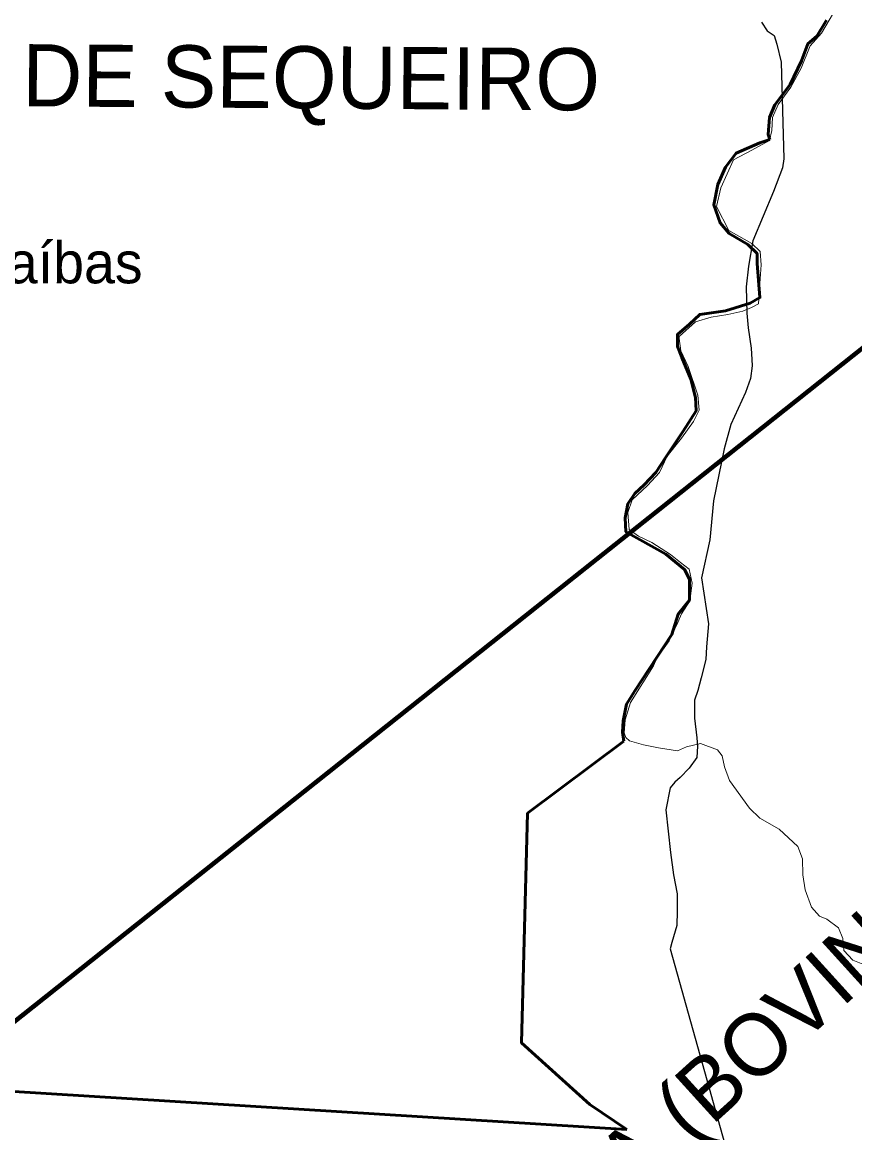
# Model space of a CAD drawing. Extents: x -1643653 to 4543381, y 1624270 to 13878484.
# Drawn here: x 746441 to 756480, y 8926669 to 8940067 of the extents above; entities that cross this region are included whole.
import ezdxf
from ezdxf.enums import TextEntityAlignment as Align

# ---------------------------------------------------------------- set-up
doc = ezdxf.new("R2010")
doc.units = 0
doc.header["$LTSCALE"] = 200
for name, color, linetype, lineweight in [('12', 7, 'Continuous', 25), ('14', 7, 'Continuous', 13), ('28', 7, 'Continuous', 53), ('60', 7, 'Continuous', 13), ('9', 7, 'Continuous', 90)]:
    doc.layers.add(name, color=color, linetype=linetype, lineweight=lineweight)
doc.layers.add('41', color=7, linetype='Continuous')
doc.layers.add('42', color=7, linetype='Continuous')

msp = doc.modelspace()

# ---------------------------------------------------------------- linework, layer by layer
at = {"layer": '12'}
for points in [[(755356.1, 8940068.4), (755421.9, 8939961.3), (755508.3, 8939905.1), (755538.5, 8939803.2), (755593.8, 8939584), (755625.1, 8938417.4), (755609.4, 8938310.5), (755501.4, 8938025.4), (755249.6, 8937429.8), (755197.5, 8937124.3), (755171.1, 8936874.7), (755180.2, 8936558.9), (755194.8, 8936380.6), (755229.6, 8936136), (755239.2, 8935998.4), (755244.1, 8935922), (755223.1, 8935769.2), (755161.4, 8935601.2), (754986.7, 8935214.4), (754904.1, 8934919.1), (754774.5, 8934292.8), (754732, 8933824.2), (754633.5, 8933365.9), (754718.1, 8932810.5)], [(754718.1, 8932810.5), (754691.6, 8932530.3), (754685.9, 8932377.5), (754629.1, 8932158.6), (754587.8, 8932005.8), (754546.6, 8931888.8), (754545.8, 8931669.7), (754575.5, 8931435.3), (754585.3, 8931333.4), (754574.6, 8931195.9), (754482.4, 8931068.7), (754375, 8930956.9), (754308.6, 8930900.9), (754252.3, 8930829.7), (754200.4, 8930564.9), (754259.6, 8930050.3), (754294.3, 8929780.3), (754339.3, 8929550.9), (754338.5, 8929342.1), (754332.8, 8929168.9), (754276, 8928965.2), (754255.3, 8928888.9), (755572.7, 8924174.4)]]:
    msp.add_lwpolyline(points, dxfattribs=at)
at = {"layer": '14'}
for points in [[(753980.4, 8934477.6), (754123.7, 8934635.3), (754216.1, 8934833.8), (754390.1, 8935047.4), (754533.5, 8935250.9), (754605.3, 8935388.3), (754585.6, 8935566.6), (754469.7, 8935913.2), (754383.8, 8936101.9), (754363.9, 8936249.7), (754364, 8936275.1), (754558.3, 8936453.1), (754747, 8936508.7), (754950.8, 8936538.9), (755129.3, 8936579.4), (755236.5, 8936625), (755318.1, 8936670.7), (755334.3, 8936915.2), (755350.4, 8937139.3), (755340.8, 8937302.3), (755239.3, 8937399.3), (754959.7, 8937552.6), (754813, 8937843.3), (754864.8, 8938067.3), (755018.9, 8938408.3), (755238.3, 8938525.1), (755452.7, 8938641.9), (755478.6, 8938759), (755489.4, 8938916.9), (755556.2, 8939074.7), (755709.8, 8939283.3), (755832.9, 8939512.3), (755940.9, 8939782.1), (756079, 8939934.6), (756314.8, 8940341.7)], [(756638.7, 8928680.7), (756455.6, 8928752.4), (756349.1, 8928869.7), (756334.3, 8929012.4), (756283.8, 8929139.8), (756141.6, 8929247.1), (756055.1, 8929282.9), (755958.7, 8929390.1), (755883.1, 8929599.1), (755853.2, 8929782.5), (755848.8, 8929976.1), (755793.3, 8930123.9), (755569.9, 8930333.2), (755336.1, 8930466.1), (755209.1, 8930583.5), (754970.9, 8930920.1), (754910.4, 8931083.2), (754880.3, 8931215.7), (754824.6, 8931287.2), (754621.1, 8931363.9), (754452.8, 8931323.5), (754340.6, 8931277.8), (754111.4, 8931313.9), (753933.3, 8931349.9), (753765.3, 8931396.1), (753719.6, 8931436.9), (753699.5, 8931493), (753710.2, 8931650.9), (753777.2, 8931859.6), (754053.9, 8932302.3), (754095, 8932393.9), (754243.5, 8932602.5), (754346.2, 8932826.4), (754392.5, 8932928.2), (754489.8, 8933086), (754521.2, 8933299.9), (754481.1, 8933468.1), (754379.5, 8933549.8), (754257.6, 8933646.8), (754033.9, 8933789.8), (753871.2, 8933866.5), (753759.4, 8933948.2), (753744.9, 8934152), (753796.4, 8934304.8), (753980.4, 8934477.6)]]:
    msp.add_lwpolyline(points, dxfattribs=at)
at = {"layer": '28'}
for points in [[(755454.7, 8938650.3), (755434.6, 8938713.5), (755452.1, 8938917.7), (755516.2, 8939069.3), (755702.8, 8939314.4), (755836.9, 8939600.2), (755912.7, 8939804.4), (756023.5, 8939897.8), (756140.1, 8940090.3)], [(755454.7, 8938650.3), (755434.6, 8938713.5), (755452.1, 8938917.7), (755516.2, 8939069.3), (755702.8, 8939314.4), (755836.9, 8939600.2), (755912.7, 8939804.4), (756023.5, 8939897.8), (756140.1, 8940090.3)], [(753694.7, 8931393.3), (753677.9, 8931502.8), (753686.3, 8931637.6), (753728.4, 8931839.7), (753829.4, 8931999.7), (754275.6, 8932681.9), (754351.3, 8932926.2), (754486, 8933094.6), (754486, 8933347.3), (754427.1, 8933465.2), (754199.8, 8933650.5), (753720, 8933920), (753711.6, 8934088.4), (753745.2, 8934256.8), (753829.4, 8934383.2), (753938.8, 8934484.2), (754081.9, 8934635.8), (754199.8, 8934821.1), (754410.2, 8935132.7), (754569.4, 8935380.6), (754561, 8935540.6), (754502.1, 8935759.6), (754392.7, 8936020.7), (754342.2, 8936155.4), (754342.2, 8936298.6), (754485.2, 8936424.9), (754611.5, 8936542.8), (754923, 8936584.9), (755217.6, 8936677.6), (755335.5, 8936744.9), (755301.8, 8937157.6), (755301.8, 8937275.5), (755192.3, 8937385), (754965.1, 8937519.8), (754855.6, 8937646.1), (754779.9, 8937865.1), (754830.4, 8938109.3), (754923, 8938319.9), (755049.2, 8938488.3), (755335.1, 8938613.5), (755454.7, 8938650.3)], [(753694.7, 8931393.3), (753677.9, 8931502.8), (753686.3, 8931637.6), (753728.4, 8931839.7), (753829.4, 8931999.7), (754275.6, 8932681.9), (754351.3, 8932926.2), (754486, 8933094.6), (754486, 8933347.3), (754427.1, 8933465.2), (754199.8, 8933650.5), (753720, 8933920), (753711.6, 8934088.4), (753745.2, 8934256.8), (753829.4, 8934383.2), (753938.8, 8934484.2), (754081.9, 8934635.8), (754199.8, 8934821.1), (754410.2, 8935132.7), (754569.4, 8935380.6), (754561, 8935540.6), (754502.1, 8935759.6), (754392.7, 8936020.7), (754342.2, 8936155.4), (754342.2, 8936298.6), (754485.2, 8936424.9), (754611.5, 8936542.8), (754923, 8936584.9), (755217.6, 8936677.6), (755335.5, 8936744.9), (755301.8, 8937157.6), (755301.8, 8937275.5), (755192.3, 8937385), (754965.1, 8937519.8), (754855.6, 8937646.1), (754779.9, 8937865.1), (754830.4, 8938109.3), (754923, 8938319.9), (755049.2, 8938488.3), (755335.1, 8938613.5), (755454.7, 8938650.3)], [(753732.9, 8926707.6), (753283.8, 8927010.9), (752461.8, 8927754.4), (752534.6, 8930524.7), (753694.7, 8931393.3)], [(753732.9, 8926707.6), (753283.8, 8927010.9), (752461.8, 8927754.4), (752534.6, 8930524.7), (753694.7, 8931393.3)], [(738068.6, 8925272.7), (738224.4, 8926341.3), (740888.2, 8928147.7), (742708.4, 8928266.2), (743729.5, 8927170.5), (745752.4, 8927202.3), (753732.9, 8926707.6)], [(739385.9, 8927129), (740888.2, 8928147.7), (742708.4, 8928266.2), (743729.5, 8927170.5), (745752.4, 8927202.3), (753732.9, 8926707.6)]]:
    msp.add_lwpolyline(points, dxfattribs=at)
at = {"layer": '60', "lineweight": 25}
msp.add_spline([(814781, 9009175.5), (814787.2, 9009173.4), (814796.9, 9009173.4), (814799.4, 9009172.4), (814805.1, 9009174.5), (814805.6, 9009176.5), (814811.7, 9009179.5), (814811.7, 9009179.5), (814801.5, 9009181), (814790.7, 9009181.5), (814784.1, 9009183.1), (814777.4, 9009185.1), (814778.4, 9009175.5)], degree=3, dxfattribs=at)
at = {"layer": '9'}
msp.add_line((742465.8, 8924928.2), (760739.9, 8939450.1), dxfattribs=at)
msp.add_lwpolyline([(760739.9, 8939450.1), (742465.8, 8924928.2), (740378.1, 8923196.1), (741055, 8921600.7)], dxfattribs=at)

# ---------------------------------------------------------------- texts
at = {"layer": '41'}
msp.add_text('Craíbas', height=500, dxfattribs=at).set_placement((745551.3, 8936916.9))
at = {"layer": '42'}
for s, rotation, p in [('DE SEQUEIRO', 359.575, (749922.2, 8939027.2)), ('FRUTICULTURA E FORRAGEIRA (BOVINOS) IRRIGADA', 42.199, (752482.7, 8924689.1))]:
    msp.add_text(s, height=750, rotation=rotation, dxfattribs=at).set_placement(p, align=Align.CENTER)

doc.saveas('drawing.dxf')
